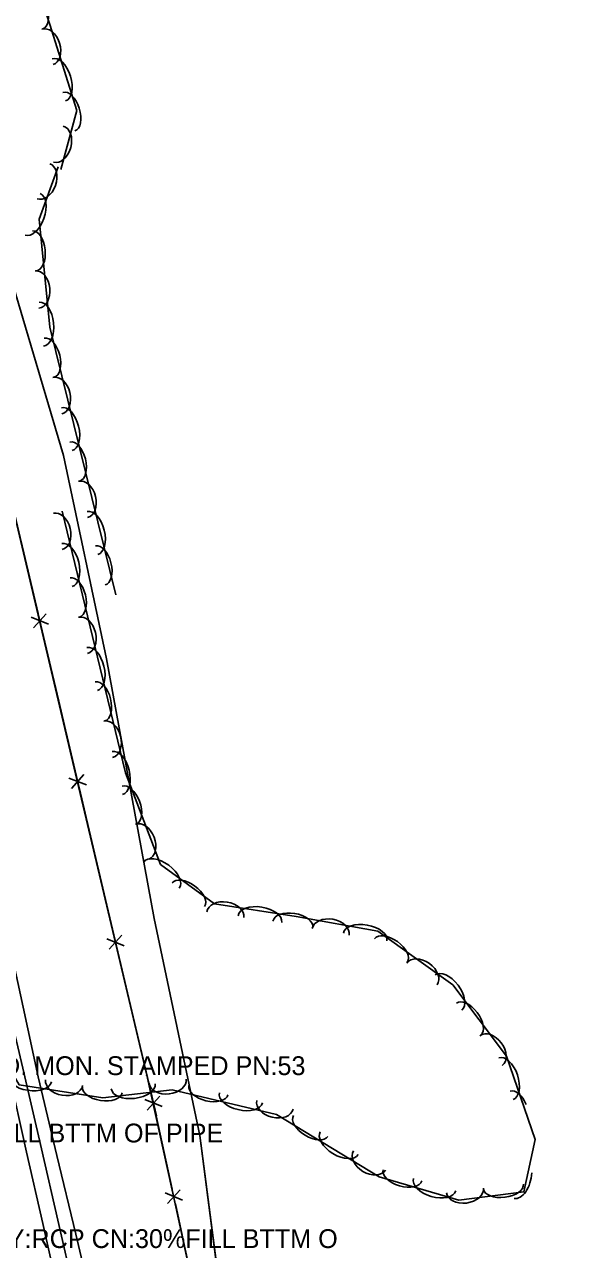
# Model space of a CAD drawing. Extents: x 954793 to 988390, y 1867850 to 1924428.
# Drawn here: x 958136.5 to 958286.4, y 1918443.1 to 1918768.7 of the extents above; entities that cross this region are included whole.
import ezdxf

# ---------------------------------------------------------------- set-up
doc = ezdxf.new("R2010")
doc.units = 0
for name, color, linetype in [('S_DITCHLINE', 7, 'Continuous'), ('S_EDGE_PAVEMENT', 7, 'Continuous'), ('S_FENCE', 7, 'Continuous'), ('S_FIBER_OPTIC_CABLE', 7, 'Continuous'), ('S_MSC_PT_SYM', 7, 'Continuous'), ('S_PRIMARY_CTL_ANNOT', 7, 'Continuous'), ('S_SHOULDER', 7, 'Continuous'), ('S_SIDE_DRAIN_ANNOT', 7, 'Continuous'), ('S_TREE', 7, 'Continuous'), ('S_UTL_PT_SYM', 7, 'Continuous')]:
    doc.layers.add(name, color=color, linetype=linetype)

msp = doc.modelspace()

# ---------------------------------------------------------------- linework, layer by layer
at = {"layer": 'S_DITCHLINE'}
msp.add_lwpolyline([(958154.87, 1918427.23), (958150.15, 1918447.18), (958145.15, 1918468.09), (958140.14, 1918489.01), (958136.16, 1918507.48), (958132.19, 1918525.95), (958128.22, 1918544.42), (958124.24, 1918562.9), (958119.99, 1918581.54), (958115.73, 1918600.18), (958111.48, 1918618.82), (958107.22, 1918637.47), (958102.51, 1918657.08), (958097.8, 1918676.69), (958093.09, 1918696.31), (958088.37, 1918715.92), (958085.35, 1918734.6), (958082.33, 1918753.29), (958079.3, 1918771.97)], dxfattribs=at)
at = {"layer": 'S_EDGE_PAVEMENT'}
msp.add_lwpolyline([(958145.65, 1918430.98), (958141.35, 1918449.96), (958137.05, 1918468.94), (958132.36, 1918490.19), (958127.67, 1918511.44), (958122.82, 1918532.45), (958117.98, 1918553.46), (958113.54, 1918573.87), (958109.11, 1918594.27), (958104.29, 1918615.02), (958099.46, 1918635.77), (958095.35, 1918654.14), (958091.24, 1918672.52), (958086.34, 1918694.41), (958081.43, 1918716.31), (958077.53, 1918733.71), (958073.63, 1918751.12), (958068.78, 1918772.47)], dxfattribs=at)
at = {"layer": 'S_FENCE'}
for p, q in [((958138.25, 1918611.15), (958142.89, 1918609.3)), ((958142.24, 1918612.09), (958138.91, 1918608.36)), ((958148.32, 1918568.41), (958152.97, 1918566.56)), ((958152.31, 1918569.35), (958148.98, 1918565.62)), ((958162.38, 1918526.61), (958159.05, 1918522.88)), ((958158.4, 1918525.67), (958163.04, 1918523.82)), ((958172.46, 1918483.87), (958169.13, 1918480.14)), ((958168.47, 1918482.93), (958173.12, 1918481.08)), ((958173.88, 1918458.11), (958178.49, 1918456.17)), ((958177.88, 1918458.97), (958174.48, 1918455.3))]:
    msp.add_line(p, q, dxfattribs=at)
for points in [[(957974.36, 1919315.42), (958171.6, 1918478.59)], [(958182.47, 1918428.27), (958168.98, 1918489.39), (958149.71, 1918571.03), (958130.27, 1918653.88), (958115.07, 1918722.41), (958097.92, 1918790.7), (958082.23, 1918864.68), (958077.32, 1918888.27), (958072.99, 1918953.38), (958070.84, 1918989.72)], [(958182.47, 1918428.27), (958168.98, 1918489.39), (958149.71, 1918571.03), (958130.27, 1918653.88), (958115.07, 1918722.41), (958097.92, 1918790.7), (958082.23, 1918864.68), (958077.32, 1918888.27), (958072.99, 1918953.38), (958070.84, 1918989.72)], [(958135.54, 1918631.59), (958140.11, 1918612.17)], [(958141.03, 1918608.28), (958145.61, 1918588.85)], [(958145.61, 1918588.85), (958150.19, 1918569.43)], [(958151.1, 1918565.54), (958155.68, 1918546.11)], [(958155.68, 1918546.11), (958160.26, 1918526.69)], [(958161.18, 1918522.8), (958165.76, 1918503.38)], [(958165.76, 1918503.38), (958170.34, 1918483.95)], [(958171.25, 1918480.06), (958171.6, 1918478.59)], [(958171.54, 1918478.64), (958175.76, 1918459.09)], [(958171.54, 1918478.64), (958182.7, 1918426.95)], [(958176.6, 1918455.18), (958180.82, 1918435.64)]]:
    msp.add_lwpolyline(points, dxfattribs=at)
at = {"layer": 'S_FIBER_OPTIC_CABLE'}
for p, q in [((958146.88, 1918654.12), (958129.44, 1918712.77)), ((958158.28, 1918600.06), (958146.88, 1918654.12)), ((958170.95, 1918531.05), (958158.28, 1918600.06)), ((958183.07, 1918473.35), (958170.95, 1918531.05)), ((958201.58, 1918331.29), (958183.07, 1918473.35))]:
    msp.add_line(p, q, dxfattribs=at)
msp.add_lwpolyline([(958201.58, 1918331.29), (958183.07, 1918473.35), (958170.95, 1918531.05), (958158.28, 1918600.06), (958146.88, 1918654.12), (958129.44, 1918712.77), (958114.84, 1918782.98), (958129.87, 1918873.36), (958135.75, 1918917.87)], dxfattribs=at)
msp.add_lwpolyline([(958201.58, 1918331.29), (958183.07, 1918473.35), (958170.95, 1918531.05), (958158.28, 1918600.06), (958146.88, 1918654.12), (958129.44, 1918712.77), (958114.84, 1918782.98), (958129.87, 1918873.36), (958135.75, 1918917.87)], dxfattribs=at)
at = {"layer": 'S_MSC_PT_SYM'}
for points in [[(958149.71, 1918571.03), (958149.71, 1918571.08), (958149.71, 1918571.03), (958149.66, 1918571.03), (958149.71, 1918571.03), (958149.71, 1918570.98), (958149.71, 1918571.03), (958149.76, 1918571.03)], [(958168.98, 1918489.39), (958168.98, 1918489.44), (958168.98, 1918489.39), (958168.93, 1918489.39), (958168.98, 1918489.39), (958168.98, 1918489.34), (958168.98, 1918489.39), (958169.03, 1918489.39)]]:
    msp.add_lwpolyline(points, dxfattribs=at)
for points in [[(958149.71, 1918571.03), (958149.66, 1918571.01), (958149.71, 1918571.03), (958149.72, 1918570.98), (958149.71, 1918571.03), (958149.76, 1918571.04), (958149.71, 1918571.03), (958149.7, 1918571.07)], [(958149.71, 1918571.03), (958149.66, 1918571.01), (958149.71, 1918571.03), (958149.72, 1918570.98), (958149.71, 1918571.03), (958149.76, 1918571.04), (958149.71, 1918571.03), (958149.7, 1918571.07)], [(958168.98, 1918489.39), (958168.93, 1918489.38), (958168.98, 1918489.39), (958168.99, 1918489.34), (958168.98, 1918489.39), (958169.02, 1918489.4), (958168.98, 1918489.39), (958168.96, 1918489.44)], [(958168.98, 1918489.39), (958168.93, 1918489.38), (958168.98, 1918489.39), (958168.99, 1918489.34), (958168.98, 1918489.39), (958169.02, 1918489.4), (958168.98, 1918489.39), (958168.96, 1918489.44)]]:
    msp.add_lwpolyline(points, close=True, dxfattribs=at)
at = {"layer": 'S_SHOULDER'}
msp.add_lwpolyline([(958149.69, 1918431.92), (958145.38, 1918450.86), (958141.07, 1918469.8), (958136.06, 1918491.31), (958131.06, 1918512.83), (958126.5, 1918533.52), (958121.94, 1918554.21), (958117.27, 1918574.57), (958112.6, 1918594.93), (958107.91, 1918615.83), (958103.21, 1918636.73), (958099.03, 1918655.06), (958094.85, 1918673.39), (958090.09, 1918695.15), (958085.33, 1918716.91), (958081.33, 1918734.53), (958077.33, 1918752.15), (958072.45, 1918773.33)], dxfattribs=at)
at = {"layer": 'S_TREE'}
for points in [[(958286.36, 1918800.08), (958273.82, 1918794.01), (958255.54, 1918795.65), (958233.5, 1918803.18), (958215.53, 1918814.14), (958201, 1918828.97), (958181.31, 1918848.11), (958162.41, 1918867.35), (958148.08, 1918890.46), (958140.3, 1918914.28), (958130.77, 1918929.11), (958122.13, 1918930.11), (958114.6, 1918914.27), (958113.16, 1918883.51), (958121.71, 1918844.57), (958134.17, 1918796.34), (958143.22, 1918768.72), (958150.44, 1918745.88), (958146.16, 1918730.18)], [(958145.46, 1918730.9), (958140.43, 1918716.93), (958143.23, 1918688.28), (958160.81, 1918617.11)], [(958146.5, 1918639.33), (958163.36, 1918569.8), (958172.64, 1918545.45), (958187.02, 1918534.92), (958208.74, 1918531.56), (958230.39, 1918527.69), (958250.3, 1918513.4), (958264.59, 1918494.46), (958272.24, 1918472.28), (958269.19, 1918458.37), (958251.92, 1918456.19), (958230.77, 1918462.39), (958203.43, 1918479), (958175.74, 1918485.54), (958157.36, 1918483.38), (958135.07, 1918486.88), (958123.96, 1918505.99), (958112.5, 1918550.48), (958097.39, 1918610.91)]]:
    msp.add_lwpolyline(points, dxfattribs=at)
for centre, major_axis, ratio, start_param, end_param in [((958139.71, 1918772.62), (-1.67, 5.08), 0.540699, 3.141593, 6.283185), ((958142.61, 1918762.76), (-1.49, 4.72), 0.685311, 3.141593, 6.283185), ((958145.65, 1918754.01), (-1.77, 5.6), 0.55008, 3.141593, 6.283185), ((958148.32, 1918745.55), (-1.61, 5.1), 0.540699, 3.141593, 6.283185), ((958145.52, 1918736.88), (1.3, 4.78), 0.685311, 3.141593, 6.283185), ((958141.54, 1918727.04), (1.68, 4.66), 0.685311, 3.141593, 6.283185), ((958138.65, 1918718.24), (1.99, 5.52), 0.55008, 3.141593, 6.283185), ((958139.12, 1918708.53), (-0.52, 5.32), 0.540699, 3.141593, 6.283185), ((958139.86, 1918698.25), (-0.48, 4.93), 0.685311, 3.141593, 6.283185), ((958141.02, 1918689.06), (-0.57, 5.84), 0.55008, 3.141593, 6.283185), ((958143.06, 1918680.12), (-1.28, 5.19), 0.540699, 3.141593, 6.283185), ((958145.28, 1918670.06), (-1.19, 4.81), 0.685311, 3.141593, 6.283185), ((958147.75, 1918661.13), (-1.41, 5.7), 0.55008, 3.141593, 6.283185), ((958149.88, 1918652.52), (-1.28, 5.19), 0.540699, 3.141593, 6.283185), ((958152.1, 1918642.46), (-1.19, 4.81), 0.685311, 3.141593, 6.283185), ((958145.36, 1918633.95), (-1.17, 4.82), 0.685311, 3.141593, 6.283185), ((958154.57, 1918633.53), (-1.41, 5.7), 0.55008, 3.141593, 6.283185), ((958147.79, 1918625.01), (-1.38, 5.7), 0.55008, 3.141593, 6.283185), ((958156.69, 1918624.92), (-1.28, 5.19), 0.540699, 3.141593, 6.283185), ((958149.88, 1918616.4), (-1.26, 5.2), 0.540699, 3.141593, 6.283185), ((958152.06, 1918606.32), (-1.17, 4.82), 0.685311, 3.141593, 6.283185), ((958154.49, 1918597.38), (-1.38, 5.7), 0.55008, 3.141593, 6.283185), ((958156.58, 1918588.77), (-1.26, 5.2), 0.540699, 3.141593, 6.283185), ((958158.76, 1918578.69), (-1.17, 4.82), 0.685311, 3.141593, 6.283185), ((958161.19, 1918569.76), (-1.38, 5.7), 0.55008, 3.141593, 6.283185), ((958164.37, 1918561.2), (-1.9, 5), 0.540699, 3.141593, 6.283185), ((958167.79, 1918551.47), (-1.76, 4.63), 0.685311, 3.141593, 6.283185), ((958172.92, 1918542.61), (-4.73, 3.47), 0.55008, 3.141593, 6.283185), ((958180.07, 1918537.37), (-4.31, 3.16), 0.540699, 3.141593, 6.283185), ((958189.87, 1918532.07), (-4.9, 0.76), 0.685311, 3.141593, 6.283185), ((958199.06, 1918530.91), (-5.8, 0.9), 0.55008, 3.141593, 6.283185), ((958207.82, 1918529.55), (-5.28, 0.82), 0.540699, 3.141593, 6.283185), ((958217.87, 1918527.5), (-4.88, 0.87), 0.685311, 3.141593, 6.283185), ((958227.03, 1918526.13), (-5.78, 1.03), 0.55008, 3.141593, 6.283185), ((958233.89, 1918522.56), (-4.34, 3.12), 0.540699, 3.141593, 6.283185), ((958242.11, 1918516.34), (-4.03, 2.89), 0.685311, 3.141593, 6.283185), ((958249.14, 1918511.41), (-3.54, 4.68), 0.55008, 3.141593, 6.283185), ((958254.48, 1918504.33), (-3.22, 4.27), 0.540699, 3.141593, 6.283185), ((958260.48, 1918495.95), (-2.99, 3.96), 0.685311, 3.141593, 6.283185), ((958264.41, 1918488.48), (-1.91, 5.55), 0.55008, 3.141593, 6.283185), ((958137.85, 1918488.59), (5.8, -0.91), 0.55008, 3.141593, 6.283185), ((958147.04, 1918487.42), (4.9, -0.77), 0.685311, 3.141593, 6.283185), ((958165.41, 1918486.46), (5.83, 0.68), 0.55008, 3.141593, 6.283185), ((958174.57, 1918487.8), (4.92, 0.58), 0.685311, 3.141593, 6.283185), ((958157.18, 1918485.56), (5.28, -0.83), 0.540699, 3.141593, 6.283185), ((958185.38, 1918485.44), (5.2, -1.23), 0.540699, 3.141593, 6.283185), ((958194.01, 1918483.4), (5.71, -1.35), 0.55008, 3.141593, 6.283185), ((958267.3, 1918480.1), (-1.74, 5.05), 0.540699, 4.820362, 6.283185), ((958203.08, 1918481.53), (4.82, -1.14), 0.685311, 3.141593, 6.283185), ((958212.55, 1918475.94), (4.57, -2.78), 0.540699, 3.141593, 6.283185), ((958220.13, 1918471.34), (5.02, -3.05), 0.55008, 3.141593, 6.283185), ((958228.18, 1918466.75), (4.23, -2.57), 0.685311, 3.141593, 6.283185), ((958236.95, 1918462.79), (5.13, -1.5), 0.540699, 3.141593, 6.283185), ((958245.47, 1918460.3), (5.63, -1.65), 0.55008, 3.141593, 6.283185), ((958267.9, 1918462.41), (1.26, 5.73), 0.55008, 3.141593, 5.010035), ((958253.52, 1918458.8), (4.92, 0.62), 0.685311, 3.141593, 6.283185), ((958263.78, 1918459.82), (5.3, 0.67), 0.540699, 3.141593, 6.283185)]:
    msp.add_ellipse(centre, major_axis=major_axis, ratio=ratio, start_param=start_param, end_param=end_param, dxfattribs=at)
at = {"layer": 'S_UTL_PT_SYM'}
for points in [[(958146.88, 1918654.12), (958146.83, 1918654.1), (958146.88, 1918654.12), (958146.89, 1918654.07), (958146.88, 1918654.12), (958146.93, 1918654.13), (958146.88, 1918654.12), (958146.86, 1918654.17)], [(958146.88, 1918654.12), (958146.83, 1918654.1), (958146.88, 1918654.12), (958146.89, 1918654.07), (958146.88, 1918654.12), (958146.93, 1918654.13), (958146.88, 1918654.12), (958146.86, 1918654.17)], [(958158.28, 1918600.06), (958158.24, 1918600.05), (958158.28, 1918600.06), (958158.29, 1918600.01), (958158.28, 1918600.06), (958158.33, 1918600.07), (958158.28, 1918600.06), (958158.27, 1918600.11)], [(958158.28, 1918600.06), (958158.24, 1918600.05), (958158.28, 1918600.06), (958158.29, 1918600.01), (958158.28, 1918600.06), (958158.33, 1918600.07), (958158.28, 1918600.06), (958158.27, 1918600.11)], [(958170.95, 1918531.05), (958170.9, 1918531.04), (958170.95, 1918531.05), (958170.96, 1918531), (958170.95, 1918531.05), (958171, 1918531.06), (958170.95, 1918531.05), (958170.94, 1918531.1)], [(958170.95, 1918531.05), (958170.9, 1918531.04), (958170.95, 1918531.05), (958170.96, 1918531), (958170.95, 1918531.05), (958171, 1918531.06), (958170.95, 1918531.05), (958170.94, 1918531.1)], [(958183.07, 1918473.35), (958183.02, 1918473.34), (958183.07, 1918473.35), (958183.08, 1918473.3), (958183.07, 1918473.35), (958183.12, 1918473.36), (958183.07, 1918473.35), (958183.06, 1918473.4)], [(958183.07, 1918473.35), (958183.02, 1918473.34), (958183.07, 1918473.35), (958183.08, 1918473.3), (958183.07, 1918473.35), (958183.12, 1918473.36), (958183.07, 1918473.35), (958183.06, 1918473.4)]]:
    msp.add_lwpolyline(points, close=True, dxfattribs=at)
for points in [[(958146.88, 1918654.12), (958146.88, 1918654.17), (958146.88, 1918654.12), (958146.83, 1918654.12), (958146.88, 1918654.12), (958146.88, 1918654.07), (958146.88, 1918654.12), (958146.93, 1918654.12)], [(958158.28, 1918600.06), (958158.28, 1918600.11), (958158.28, 1918600.06), (958158.23, 1918600.06), (958158.28, 1918600.06), (958158.28, 1918600.01), (958158.28, 1918600.06), (958158.33, 1918600.06)], [(958170.95, 1918531.05), (958170.95, 1918531.1), (958170.95, 1918531.05), (958170.9, 1918531.05), (958170.95, 1918531.05), (958170.95, 1918531), (958170.95, 1918531.05), (958171, 1918531.05)], [(958183.07, 1918473.35), (958183.07, 1918473.4), (958183.07, 1918473.35), (958183.02, 1918473.35), (958183.07, 1918473.35), (958183.07, 1918473.3), (958183.07, 1918473.35), (958183.12, 1918473.35)]]:
    msp.add_lwpolyline(points, dxfattribs=at)

# ---------------------------------------------------------------- texts
at = {"layer": 'S_PRIMARY_CTL_ANNOT'}
msp.add_text('PD:ARDOT STD. MON. STAMPED PN:53', height=5, dxfattribs=at).set_placement((958085.6, 1918489.44))
at = {"layer": 'S_SIDE_DRAIN_ANNOT'}
for s, p in [('CN:30%FILL BTTM OF PIPE', (958102.75, 1918471.54)), ('DI:18" TY:RCP CN:30%FILL BTTM O', (958107.77, 1918443.47))]:
    msp.add_text(s, height=5, dxfattribs=at).set_placement(p)

doc.saveas('drawing.dxf')
